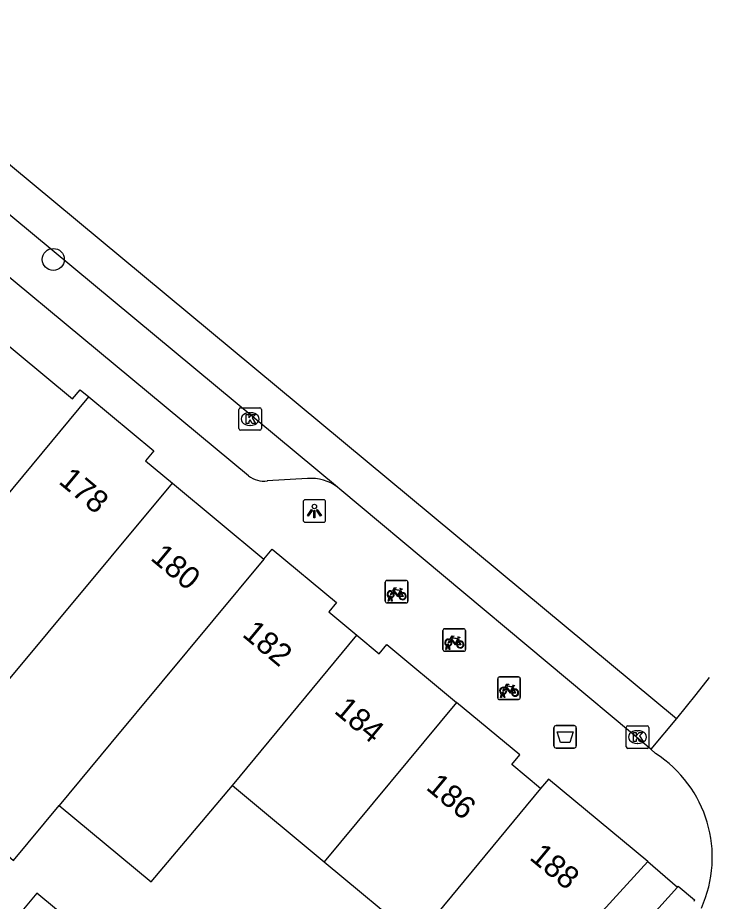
# Model space of a CAD drawing. Extents: x 161882 to 162509, y 381687 to 382379.
# Drawn here: x 162347.54 to 162378.29, y 381929.98 to 381969.11 of the extents above; entities that cross this region are included whole.
import ezdxf

# ---------------------------------------------------------------- set-up
doc = ezdxf.new("R2010")
doc.units = 0
for name, color, linetype in [('IMGEO_Afvalbak', 7, 'Continuous'), ('IMGEO_Boom', 7, 'Continuous'), ('IMGEO_Fietsenrek', 7, 'Continuous'), ('IMGEO_Kolk', 7, 'Continuous'), ('IMGEO_Lichtpunt', 7, 'Continuous'), ('IMGEO_Pand', 7, 'Continuous'), ('IMGEO_Pand_nummerreeks', 7, 'Continuous'), ('IMGEO_Rijbaan_lokaal_gesloten', 7, 'Continuous'), ('IMGEO_Rijbaan_lokaal_open', 7, 'Continuous'), ('IMGEO_Voetpad_open', 7, 'Continuous')]:
    doc.layers.add(name, color=color, linetype=linetype)

msp = doc.modelspace()

# ---------------------------------------------------------------- linework, layer by layer
at = {"layer": 'IMGEO_Afvalbak'}
for p, q in [((162371.377, 381937.767), (162372.167, 381937.767)), ((162372.167, 381937.767), (162371.377, 381937.767)), ((162371.277, 381936.867), (162371.277, 381937.667)), ((162371.277, 381937.667), (162371.277, 381936.867)), ((162372.267, 381937.667), (162372.267, 381936.867)), ((162372.267, 381936.867), (162372.267, 381937.667)), ((162372.167, 381936.767), (162371.377, 381936.767)), ((162371.377, 381936.767), (162372.167, 381936.767))]:
    msp.add_line(p, q, dxfattribs=at)
msp.add_lwpolyline([(162371.42, 381937.481), (162372.124, 381937.481), (162371.975, 381937.011), (162371.569, 381937.011), (162371.42, 381937.481)], dxfattribs=at)
for centre, start, end in [((162371.377, 381937.667), 90, 180), ((162371.377, 381937.667), 90, 180), ((162372.167, 381937.667), 0, 90), ((162372.167, 381937.667), 360, 90), ((162371.377, 381936.867), 180, 270), ((162371.377, 381936.867), 180, 270), ((162372.167, 381936.867), 270, 0), ((162372.167, 381936.867), 270, 0)]:
    msp.add_arc(centre, 0.1, start, end, dxfattribs=at)
at = {"layer": 'IMGEO_Boom'}
msp.add_circle((162349.11, 381958.4), 0.489, dxfattribs=at)
at = {"layer": 'IMGEO_Fietsenrek'}
for p, q in [((162363.809, 381943.268), (162363.809, 381944.109)), ((162363.809, 381944.109), (162363.809, 381943.268)), ((162363.884, 381944.193), (162364.725, 381944.193)), ((162364.725, 381944.193), (162363.884, 381944.193)), ((162364.809, 381944.118), (162364.809, 381943.277)), ((162364.809, 381943.277), (162364.809, 381944.118)), ((162364.496, 381943.742), (162364.532, 381943.647)), ((162364.734, 381943.193), (162363.893, 381943.193)), ((162363.893, 381943.193), (162364.734, 381943.193)), ((162363.936, 381943.277), (162363.975, 381943.437)), ((162363.97, 381943.277), (162363.936, 381943.277)), ((162364.005, 381943.425), (162363.97, 381943.277)), ((162364.047, 381943.449), (162364.046, 381943.453)), ((162364.088, 381943.277), (162364.054, 381943.419)), ((162364.078, 381943.46), (162364.079, 381943.453)), ((162364.086, 381943.423), (162364.121, 381943.277)), ((162364.121, 381943.277), (162364.088, 381943.277)), ((162366.436, 381942.053), (162367.277, 381942.053)), ((162367.277, 381942.053), (162366.436, 381942.053)), ((162366.361, 381941.128), (162366.361, 381941.969)), ((162366.361, 381941.969), (162366.361, 381941.128)), ((162367.361, 381941.978), (162367.361, 381941.137)), ((162367.361, 381941.137), (162367.361, 381941.978)), ((162366.488, 381941.137), (162366.527, 381941.297)), ((162366.557, 381941.285), (162366.522, 381941.137)), ((162366.599, 381941.309), (162366.598, 381941.313)), ((162366.64, 381941.137), (162366.606, 381941.279)), ((162366.63, 381941.32), (162366.631, 381941.313)), ((162366.638, 381941.283), (162366.673, 381941.137)), ((162367.048, 381941.602), (162367.084, 381941.507)), ((162367.286, 381941.053), (162366.445, 381941.053)), ((162366.445, 381941.053), (162367.286, 381941.053)), ((162366.522, 381941.137), (162366.488, 381941.137)), ((162366.673, 381941.137), (162366.64, 381941.137)), ((162368.787, 381938.994), (162368.787, 381939.835)), ((162368.787, 381939.835), (162368.787, 381938.994)), ((162368.862, 381939.919), (162369.703, 381939.919)), ((162369.703, 381939.919), (162368.862, 381939.919)), ((162369.787, 381939.844), (162369.787, 381939.003)), ((162369.787, 381939.003), (162369.787, 381939.844)), ((162369.474, 381939.468), (162369.51, 381939.373)), ((162369.712, 381938.919), (162368.871, 381938.919)), ((162368.871, 381938.919), (162369.712, 381938.919)), ((162368.914, 381939.003), (162368.953, 381939.163)), ((162368.948, 381939.003), (162368.914, 381939.003)), ((162368.983, 381939.151), (162368.948, 381939.003)), ((162369.025, 381939.175), (162369.024, 381939.179)), ((162369.066, 381939.003), (162369.032, 381939.145)), ((162369.056, 381939.186), (162369.057, 381939.179)), ((162369.064, 381939.149), (162369.099, 381939.003)), ((162369.099, 381939.003), (162369.066, 381939.003))]:
    msp.add_line(p, q, dxfattribs=at)
for points in [[(162364.143, 381943.667), (162364.091, 381943.577), (162364.051, 381943.552), (162364.052, 381943.599), (162364.107, 381943.693)], [(162364.122, 381943.719), (162364.217, 381943.883), (162364.303, 381943.869), (162364.305, 381943.86), (162364.249, 381943.849), (162364.222, 381943.804), (162364.478, 381943.763)], [(162364.418, 381943.475), (162364.368, 381943.475), (162364.177, 381943.726), (162364.158, 381943.694)], [(162364.465, 381943.738), (162364.208, 381943.779), (162364.191, 381943.75), (162364.358, 381943.53), (162364.465, 381943.738)], [(162364.513, 381943.64), (162364.483, 381943.717), (162364.374, 381943.499), (162364.417, 381943.499)], [(162364.447, 381943.499), (162364.567, 381943.498), (162364.523, 381943.612)], [(162364.543, 381943.619), (162364.598, 381943.474), (162364.448, 381943.474)], [(162364.478, 381943.763), (162364.503, 381943.812), (162364.497, 381943.816), (162364.474, 381943.82), (162364.462, 381943.827), (162364.461, 381943.83), (162364.463, 381943.835), (162364.558, 381943.82), (162364.56, 381943.81), (162364.55, 381943.797), (162364.538, 381943.791), (162364.524, 381943.797), (162364.496, 381943.742)], [(162366.674, 381941.579), (162366.769, 381941.743), (162366.855, 381941.729), (162366.857, 381941.72), (162366.801, 381941.709), (162366.774, 381941.664), (162367.03, 381941.623)], [(162367.017, 381941.598), (162366.76, 381941.639), (162366.743, 381941.61), (162366.91, 381941.39), (162367.017, 381941.598)], [(162367.03, 381941.623), (162367.055, 381941.672), (162367.049, 381941.676), (162367.026, 381941.68), (162367.014, 381941.687), (162367.013, 381941.69), (162367.015, 381941.695), (162367.11, 381941.68), (162367.112, 381941.67), (162367.102, 381941.657), (162367.09, 381941.651), (162367.076, 381941.657), (162367.048, 381941.602)], [(162366.695, 381941.527), (162366.643, 381941.437), (162366.603, 381941.412), (162366.604, 381941.459), (162366.659, 381941.553)], [(162366.97, 381941.335), (162366.92, 381941.335), (162366.729, 381941.586), (162366.71, 381941.554)], [(162367.065, 381941.5), (162367.035, 381941.577), (162366.926, 381941.359), (162366.969, 381941.359)], [(162366.999, 381941.359), (162367.119, 381941.358), (162367.075, 381941.472)], [(162367.095, 381941.479), (162367.15, 381941.334), (162367, 381941.334)], [(162369.121, 381939.393), (162369.069, 381939.303), (162369.029, 381939.278), (162369.03, 381939.325), (162369.085, 381939.419)], [(162369.1, 381939.445), (162369.195, 381939.609), (162369.281, 381939.595), (162369.283, 381939.586), (162369.227, 381939.575), (162369.2, 381939.53), (162369.456, 381939.489)], [(162369.396, 381939.201), (162369.346, 381939.201), (162369.155, 381939.452), (162369.136, 381939.42)], [(162369.443, 381939.464), (162369.186, 381939.505), (162369.169, 381939.476), (162369.336, 381939.256), (162369.443, 381939.464)], [(162369.491, 381939.366), (162369.461, 381939.443), (162369.352, 381939.225), (162369.395, 381939.225)], [(162369.425, 381939.225), (162369.545, 381939.224), (162369.501, 381939.338)], [(162369.521, 381939.345), (162369.576, 381939.2), (162369.426, 381939.2)], [(162369.456, 381939.489), (162369.481, 381939.538), (162369.475, 381939.542), (162369.452, 381939.546), (162369.44, 381939.553), (162369.439, 381939.556), (162369.441, 381939.561), (162369.536, 381939.546), (162369.538, 381939.536), (162369.528, 381939.523), (162369.516, 381939.517), (162369.502, 381939.523), (162369.474, 381939.468)]]:
    msp.add_lwpolyline(points, dxfattribs=at)
for centre, radius, start, end in [((162363.887, 381944.115), 0.0779, 92.4484, 184.2845), ((162363.887, 381944.115), 0.0779, 92.4484, 184.2845), ((162364.731, 381944.115), 0.0779, 2.4484, 94.2845), ((162364.731, 381944.115), 0.0779, 2.4484, 94.2845), ((162364.049, 381943.578), 0.159, 62.6766, 242.1369), ((162364.049, 381943.578), 0.129, 63.3192, 238.903), ((162364.049, 381943.578), 0.129, 283.6043, 43.4302), ((162364.049, 381943.578), 0.159, 283.5766, 46.6042), ((162364.576, 381943.494), 0.159, 113.3408, 178.3217), ((162364.576, 381943.494), 0.159, 187.0065, 105.7708), ((162364.576, 381943.494), 0.129, 113.923, 177.9556), ((162364.576, 381943.494), 0.129, 188.6715, 104.5883), ((162363.887, 381943.271), 0.0779, 182.4484, 274.2845), ((162363.887, 381943.271), 0.0779, 182.4484, 274.2845), ((162364.029, 381943.449), 0.0499, 12.8025, 158.6934), ((162364.049, 381943.578), 0.159, 253.9967, 271.7867), ((162364.029, 381943.449), 0.0174, 12.8025, 163.4502), ((162364.049, 381943.578), 0.129, 253.415, 269.0204), ((162364.731, 381943.271), 0.0779, 272.4484, 4.2845), ((162364.731, 381943.271), 0.0779, 272.4484, 4.2845), ((162366.439, 381941.975), 0.0779, 92.4484, 184.2845), ((162366.439, 381941.975), 0.0779, 92.4484, 184.2845), ((162367.283, 381941.975), 0.0779, 2.4484, 94.2845), ((162367.283, 381941.975), 0.0779, 2.4484, 94.2845), ((162366.601, 381941.438), 0.159, 62.6766, 242.1369), ((162366.601, 381941.438), 0.129, 63.3192, 238.903), ((162366.581, 381941.309), 0.0499, 12.8025, 158.6934), ((162366.601, 381941.438), 0.159, 253.9967, 271.7867), ((162366.581, 381941.309), 0.0174, 12.8025, 163.4502), ((162366.601, 381941.438), 0.129, 253.415, 269.0204), ((162366.601, 381941.438), 0.129, 283.6043, 43.4302), ((162366.601, 381941.438), 0.159, 283.5766, 46.6042), ((162367.128, 381941.354), 0.159, 113.3408, 178.3217), ((162367.128, 381941.354), 0.159, 187.0065, 105.7708), ((162367.128, 381941.354), 0.129, 113.923, 177.9556), ((162367.128, 381941.354), 0.129, 188.6715, 104.5883), ((162366.439, 381941.131), 0.0779, 182.4484, 274.2845), ((162366.439, 381941.131), 0.0779, 182.4484, 274.2845), ((162367.283, 381941.131), 0.0779, 272.4484, 4.2845), ((162367.283, 381941.131), 0.0779, 272.4484, 4.2845), ((162368.865, 381939.841), 0.0779, 92.4484, 184.2845), ((162368.865, 381939.841), 0.0779, 92.4484, 184.2845), ((162369.709, 381939.841), 0.0779, 2.4484, 94.2845), ((162369.709, 381939.841), 0.0779, 2.4484, 94.2845), ((162369.027, 381939.304), 0.159, 62.6766, 242.1369), ((162369.027, 381939.304), 0.129, 63.3192, 238.903), ((162369.027, 381939.304), 0.129, 283.6043, 43.4302), ((162369.027, 381939.304), 0.159, 283.5766, 46.6042), ((162369.554, 381939.22), 0.159, 113.3408, 178.3217), ((162369.554, 381939.22), 0.159, 187.0065, 105.7708), ((162369.554, 381939.22), 0.129, 113.923, 177.9556), ((162369.554, 381939.22), 0.129, 188.6715, 104.5883), ((162368.865, 381938.997), 0.0779, 182.4484, 274.2845), ((162368.865, 381938.997), 0.0779, 182.4484, 274.2845), ((162369.007, 381939.175), 0.0499, 12.8025, 158.6934), ((162369.027, 381939.304), 0.159, 253.9967, 271.7867), ((162369.007, 381939.175), 0.0174, 12.8025, 163.4502), ((162369.027, 381939.304), 0.129, 253.415, 269.0204), ((162369.709, 381938.997), 0.0779, 272.4484, 4.2845), ((162369.709, 381938.997), 0.0779, 272.4484, 4.2845)]:
    msp.add_arc(centre, radius, start, end, dxfattribs=at)
at = {"layer": 'IMGEO_Kolk'}
for p, q in [((162357.401, 381951.837), (162358.253, 381951.837)), ((162357.326, 381950.911), (162357.326, 381951.763)), ((162357.814, 381951.617), (162357.839, 381951.617)), ((162358.327, 381951.763), (162358.327, 381950.911)), ((162357.837, 381951.057), (162357.812, 381951.057)), ((162358.253, 381950.837), (162357.401, 381950.837)), ((162374.55, 381937.755), (162375.402, 381937.755)), ((162374.475, 381936.829), (162374.475, 381937.681)), ((162374.963, 381937.535), (162374.988, 381937.535)), ((162375.476, 381937.681), (162375.476, 381936.829)), ((162374.986, 381936.975), (162374.961, 381936.975)), ((162375.402, 381936.755), (162374.55, 381936.755))]:
    msp.add_line(p, q, dxfattribs=at)
for points in [[(162357.401, 381951.837), (162358.253, 381951.837)], [(162357.326, 381950.911), (162357.326, 381951.763)], [(162357.647, 381951.537), (162357.77, 381951.537), (162357.77, 381951.386), (162357.9, 381951.537), (162358.064, 381951.537), (162357.918, 381951.386), (162358.071, 381951.137), (162357.919, 381951.137), (162357.834, 381951.301), (162357.77, 381951.234), (162357.77, 381951.137), (162357.647, 381951.137), (162357.647, 381951.537)], [(162358.327, 381951.763), (162358.327, 381950.911)], [(162358.253, 381950.837), (162357.401, 381950.837)], [(162374.55, 381937.755), (162375.402, 381937.755)], [(162374.475, 381936.829), (162374.475, 381937.681)], [(162374.796, 381937.455), (162374.919, 381937.455), (162374.919, 381937.304), (162375.049, 381937.455), (162375.213, 381937.455), (162375.067, 381937.304), (162375.22, 381937.055), (162375.068, 381937.055), (162374.983, 381937.219), (162374.919, 381937.152), (162374.919, 381937.055), (162374.796, 381937.055), (162374.796, 381937.455)], [(162375.476, 381937.681), (162375.476, 381936.829)], [(162375.402, 381936.755), (162374.55, 381936.755)]]:
    msp.add_lwpolyline(points, dxfattribs=at)
for centre, start, end in [((162357.403, 381951.761), 91.552, 178.448), ((162357.403, 381951.761), 91.552, 178.448), ((162358.251, 381951.761), 1.552, 88.448), ((162358.251, 381951.761), 1.552, 88.448), ((162357.403, 381950.913), 181.552, 268.448), ((162357.403, 381950.913), 181.552, 268.448), ((162358.251, 381950.913), 271.552, 358.448), ((162358.251, 381950.913), 271.552, 358.448), ((162374.552, 381937.679), 91.552, 178.448), ((162374.552, 381937.679), 91.552, 178.448), ((162375.4, 381937.679), 1.552, 88.448), ((162375.4, 381937.679), 1.552, 88.448), ((162374.552, 381936.831), 181.552, 268.448), ((162374.552, 381936.831), 181.552, 268.448), ((162375.4, 381936.831), 271.552, 358.448), ((162375.4, 381936.831), 271.552, 358.448)]:
    msp.add_arc(centre, 0.0765, start, end, dxfattribs=at)
for centre, major_axis, ratio, start_param, end_param in [((162357.813, 381951.337), (-0.387, 0.002), 0.722429, 4.712389, 7.853982), ((162357.838, 381951.337), (-0.39, 0.002), 0.717154, 1.570796, 4.712389), ((162374.962, 381937.255), (-0.387, 0.002), 0.722429, 4.712389, 7.853982), ((162374.987, 381937.255), (-0.39, 0.002), 0.717154, 1.570796, 4.712389)]:
    msp.add_ellipse(centre, major_axis=major_axis, ratio=ratio, start_param=start_param, end_param=end_param, dxfattribs=at)
at = {"layer": 'IMGEO_Lichtpunt'}
for p, q in [((162360.173, 381947.669), (162360.173, 381946.862)), ((162360.173, 381947.669), (162360.173, 381946.862)), ((162361.075, 381947.764), (162360.267, 381947.764)), ((162361.075, 381947.764), (162360.267, 381947.764)), ((162361.169, 381946.862), (162361.169, 381947.669)), ((162361.169, 381946.862), (162361.169, 381947.669)), ((162360.267, 381946.768), (162361.075, 381946.768)), ((162360.267, 381946.768), (162361.075, 381946.768))]:
    msp.add_line(p, q, dxfattribs=at)
for points in [[(162360.547, 381947.333), (162360.586, 381947.305), (162360.398, 381947.043), (162360.36, 381947.07), (162360.547, 381947.333)], [(162360.649, 381947.285), (162360.696, 381947.285), (162360.696, 381946.963), (162360.649, 381946.963), (162360.649, 381947.285)], [(162360.759, 381947.305), (162360.797, 381947.332), (162360.984, 381947.07), (162360.945, 381947.042), (162360.759, 381947.305)]]:
    msp.add_lwpolyline(points, dxfattribs=at)
msp.add_circle((162360.672, 381947.467), 0.0994, dxfattribs=at)
for centre, start, end in [((162360.267, 381947.669), 90, 180), ((162360.267, 381947.669), 90, 180), ((162361.075, 381947.669), 0, 90), ((162361.075, 381947.669), 0, 90), ((162360.267, 381946.862), 180, 270), ((162360.267, 381946.862), 180, 270), ((162361.075, 381946.862), 270, 0), ((162361.075, 381946.862), 270, 360)]:
    msp.add_arc(centre, 0.0946, start, end, dxfattribs=at)
at = {"layer": 'IMGEO_Pand'}
for points in [[(162346.276, 381955.285), (162349.959, 381952.224), (162350.302, 381952.636), (162350.687, 381952.316)], [(162342.825, 381942.887), (162344.833, 381945.265), (162350.687, 381952.316)], [(162350.687, 381952.316), (162353.562, 381949.926), (162353.198, 381949.489), (162354.393, 381948.496)], [(162344.855, 381937.071), (162346.152, 381938.625), (162354.393, 381948.496)], [(162354.393, 381948.496), (162358.433, 381945.137)], [(162358.433, 381945.137), (162358.799, 381945.574), (162361.644, 381943.208), (162361.306, 381942.801), (162362.555, 381941.762)], [(162358.433, 381945.137), (162351.666, 381936.983), (162349.38, 381934.229)], [(162357.039, 381935.118), (162362.555, 381941.762)], [(162362.555, 381941.762), (162363.534, 381940.948), (162363.876, 381941.359), (162366.966, 381938.791)], [(162366.966, 381938.791), (162361.108, 381931.735)], [(162370.688, 381934.975), (162369.409, 381936.038), (162369.763, 381936.465), (162366.966, 381938.791)], [(162375.427, 381931.75), (162371.039, 381935.397), (162370.688, 381934.975)], [(162349.38, 381934.229), (162353.452, 381930.845), (162357.039, 381935.118)], [(162357.039, 381935.118), (162361.108, 381931.735)], [(162370.688, 381934.975), (162365.186, 381928.345)], [(162341.223, 381932.722), (162341.335, 381932.628), (162341.385, 381932.586), (162341.955, 381932.104), (162344.231, 381932.406), (162345.64, 381931.216), (162346.632, 381932.405), (162347.358, 381931.792), (162349.38, 381934.229)], [(162361.108, 381931.735), (162365.186, 381928.345)], [(162369.246, 381924.97), (162375.427, 381931.75)]]:
    msp.add_lwpolyline(points, dxfattribs=at)
at = {"layer": 'IMGEO_Rijbaan_lokaal_gesloten'}
for points in [[(162338.251, 381967.787), (162339.352, 381969.106), (162376.704, 381938.084)], [(162361.697, 381948.318), (162338.251, 381967.787)], [(162375.563, 381936.718), (162361.804, 381948.229), (162361.697, 381948.318)]]:
    msp.add_lwpolyline(points, dxfattribs=at)
at = {"layer": 'IMGEO_Rijbaan_lokaal_open'}
for points in [[(162378.151, 381939.893), (162377.551, 381939.142), (162376.704, 381938.084)], [(162376.704, 381938.084), (162375.563, 381936.718)], [(162375.563, 381936.718), (162375.768, 381936.531)]]:
    msp.add_lwpolyline(points, dxfattribs=at)
msp.add_arc((162372.822, 381931.927), 5.466, 335.7145, 57.383, dxfattribs=at)
at = {"layer": 'IMGEO_Voetpad_open'}
for points in [[(162357.753, 381948.82), (162339.248, 381964.171), (162338.968, 381964.709), (162338.833, 381966.563)], [(162360.37, 381948.697), (162358.588, 381948.594)], [(162375.427, 381931.75), (162376.741, 381930.606)], [(162356.398, 381923.694), (162348.389, 381930.351), (162347.578, 381929.375), (162352.593, 381925.207)], [(162376.741, 381930.606), (162374.965, 381928.638)], [(162376.741, 381930.606), (162376.782, 381930.65), (162377.495, 381930.057), (162377.462, 381929.977)]]:
    msp.add_lwpolyline(points, dxfattribs=at)
for centre, radius, start, end in [((162358.447, 381949.728), 1.143, 232.6111, 277.0994), ((162360.554, 381946.828), 1.878, 52.4995, 95.6211)]:
    msp.add_arc(centre, radius, start, end, dxfattribs=at)

# ---------------------------------------------------------------- texts
at = {"layer": 'IMGEO_Pand_nummerreeks'}
for s, rotation, p in [('178', 320.2081, (162349.306, 381948.517)), ('180', 320.2081, (162353.372, 381945.13)), ('182', 320.2081, (162357.433, 381941.747)), ('184', 320.2064, (162361.501, 381938.359)), ('186', 320.2081, (162365.567, 381934.971)), ('188', 320.2711, (162370.149, 381931.871))]:
    msp.add_text(s, height=1, rotation=rotation, dxfattribs=at).set_placement(p)

doc.saveas('drawing.dxf')
